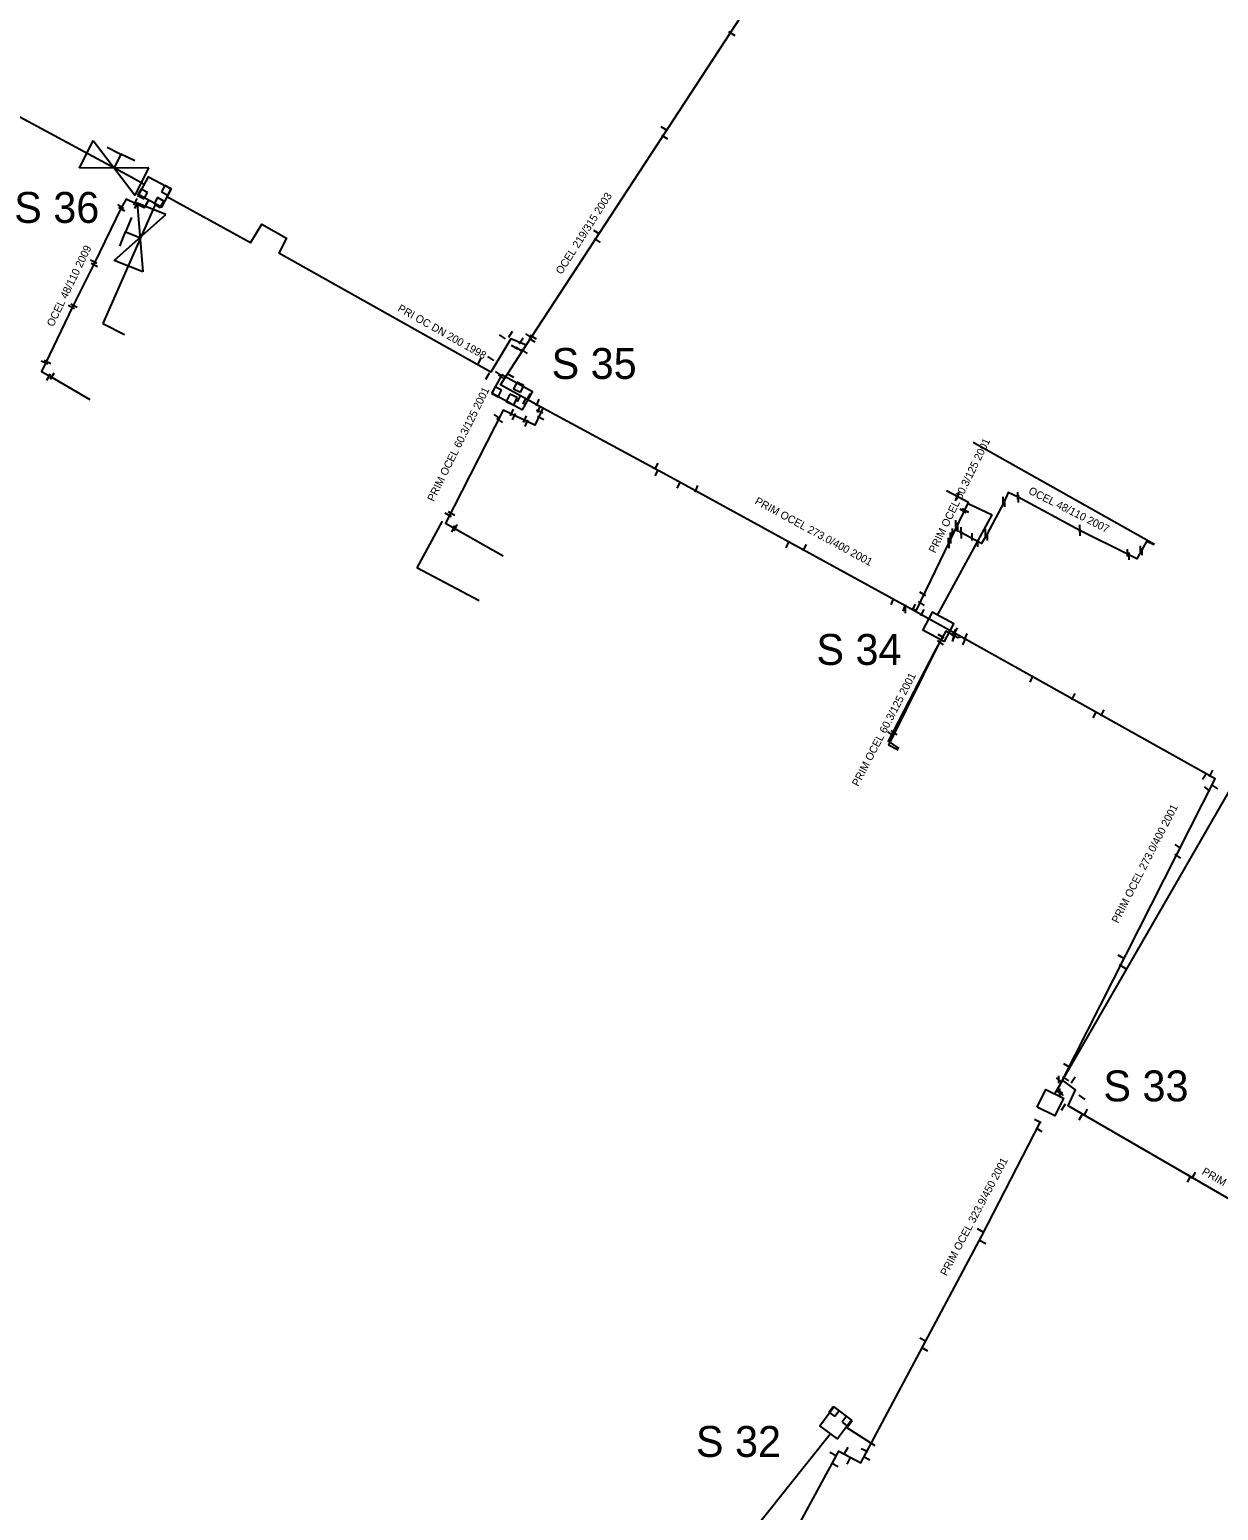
# Model space of a CAD drawing. Extents: x -642943 to -623314, y -1138561 to -1113539.
# Drawn here: x -642450.6 to -642335.3, y -1114487.7 to -1114344.1 of the extents above; entities that cross this region are included whole.
import ezdxf

# ---------------------------------------------------------------- set-up
doc = ezdxf.new("R2010")
doc.units = 0
for name, color, linetype in [('horkovod armatury', 7, 'Continuous'), ('horkovod dimenze', 7, 'Continuous'), ('horkovod předisol', 7, 'Continuous'), ('horkovod sváry', 7, 'Continuous'), ('horkovod trasa', 7, 'Continuous'), ('horkovod zrušený', 7, 'Continuous'), ('horkovod číslo šachty', 7, 'Continuous'), ('horkovod šachty', 7, 'Continuous')]:
    doc.layers.add(name, color=color, linetype=linetype)

# ---------------------------------------------------------------- blocks, each defined once
blk = doc.blocks.new('POINT_DISPLAY')
blk.add_line((0, 0), (0, 0))
blk = doc.blocks.new('SPH')
at = {"layer": 'horkovod sváry'}
blk.add_line((0, -0.035), (0, 0.035), dxfattribs=at)
blk = doc.blocks.new('SCH_01_80')
at = {"layer": 'horkovod armatury'}
for p, q in [((10, 5), (-10, -5)), ((-10, -5), (-10, 5)), ((-10, 5), (10, -5)), ((-5, 5), (0, 5)), ((0, 5), (0, 0)), ((5, 5), (0, 5)), ((10, -5), (10, 5))]:
    blk.add_line(p, q, dxfattribs=at)
blk = doc.blocks.new('SCH_01_85')
at = {"layer": 'horkovod armatury'}
for p, q in [((10, 5), (-10, -5)), ((-10, -5), (-10, 5)), ((-10, 5), (10, -5)), ((-5, 5), (0, 5)), ((0, 5), (0, 0)), ((5, 5), (0, 5)), ((10, -5), (10, 5))]:
    blk.add_line(p, q, dxfattribs=at)

msp = doc.modelspace()

# ---------------------------------------------------------------- linework, layer by layer
at = {"layer": 'horkovod předisol'}
for p, q in [((-642360.26, -1114402.98), (-642365.26, -1114400.19)), ((-642350.41, -1114445.98), (-642350.78, -1114446.62))]:
    msp.add_line(p, q, dxfattribs=at)
for points in [[(-642402.45, -1114374.66), (-642373.86, -1114330.92), (-642371.69, -1114326.48)], [(-642439.49, -1114359.08), (-642440.75, -1114358.39), (-642454.48, -1114351.01), (-642474.93, -1114340.11)], [(-642439.06, -1114360.58), (-642439.5, -1114361.34), (-642440.3, -1114360.95), (-642441.24, -1114360.52), (-642441.72, -1114361.36), (-642444.37, -1114366.76), (-642446.46, -1114370.96), (-642449.04, -1114376.36), (-642449.46, -1114377.24), (-642448.6, -1114377.72), (-642444.78, -1114379.94)], [(-642429.19, -1114364.73), (-642437.29, -1114360.28)], [(-642429.19, -1114364.73), (-642428.1, -1114362.92), (-642425.69, -1114364.3), (-642426.44, -1114365.75)], [(-642402.45, -1114374.66), (-642403.94, -1114374.05), (-642405.89, -1114377.3), (-642426.44, -1114365.75)], [(-642400.82, -1114380.77), (-642404.94, -1114378.52), (-642402.45, -1114374.66)], [(-642400.82, -1114380.77), (-642401.61, -1114382.43), (-642404.67, -1114380.97), (-642410.28, -1114391.93), (-642404.69, -1114395.1)], [(-642365.26, -1114400.19), (-642388.02, -1114387.7), (-642400.82, -1114380.77)], [(-642365.26, -1114400.19), (-642364.59, -1114400.38), (-642359.55, -1114389.92), (-642361.66, -1114388.8)], [(-642341.53, -1114394.04), (-642342.28, -1114393.73), (-642342.75, -1114394.6), (-642343.2, -1114395.39), (-642344.04, -1114394.98), (-642348.74, -1114392.65), (-642354.73, -1114389.43), (-642355.68, -1114388.97), (-642356.07, -1114389.86), (-642357.79, -1114393.12), (-642358.28, -1114393.91), (-642358.95, -1114393.56), (-642360.23, -1114392.89), (-642360.83, -1114392.58)], [(-642360.26, -1114402.98), (-642360.58, -1114403.06), (-642361.75, -1114402.43), (-642362.83, -1114404.4), (-642367.32, -1114413.09), (-642366.28, -1114413.8)], [(-642350.41, -1114445.98), (-642335.61, -1114416.75), (-642360.26, -1114402.98)], [(-642317.3, -1114467.31), (-642349.86, -1114448.45), (-642349.16, -1114446.91), (-642350.41, -1114445.98)], [(-642379.15, -1114494.96), (-642372.12, -1114481.97), (-642369.99, -1114483.11), (-642358.24, -1114461.09), (-642352.58, -1114450.08)]]:
    msp.add_lwpolyline(points, dxfattribs=at)
at = {"layer": 'horkovod trasa'}
for p, q in [((-642360.26, -1114402.98), (-642365.26, -1114400.19)), ((-642350.41, -1114445.98), (-642350.78, -1114446.62))]:
    msp.add_line(p, q, dxfattribs=at)
for points in [[(-642402.45, -1114374.66), (-642373.86, -1114330.92), (-642371.69, -1114326.48)], [(-642439.49, -1114359.08), (-642440.75, -1114358.39), (-642454.48, -1114351.01), (-642474.93, -1114340.11)], [(-642439.06, -1114360.58), (-642439.5, -1114361.34), (-642440.3, -1114360.95), (-642441.24, -1114360.52), (-642441.72, -1114361.36), (-642444.37, -1114366.76), (-642446.46, -1114370.96), (-642449.04, -1114376.36), (-642449.46, -1114377.24), (-642448.6, -1114377.72), (-642444.78, -1114379.94)], [(-642429.19, -1114364.73), (-642437.29, -1114360.28)], [(-642429.19, -1114364.73), (-642428.1, -1114362.92), (-642425.69, -1114364.3), (-642426.44, -1114365.75)], [(-642402.45, -1114374.66), (-642403.94, -1114374.05), (-642405.89, -1114377.3), (-642426.44, -1114365.75)], [(-642400.82, -1114380.77), (-642404.94, -1114378.52), (-642402.45, -1114374.66)], [(-642400.82, -1114380.77), (-642401.61, -1114382.43), (-642404.67, -1114380.97), (-642410.28, -1114391.93), (-642404.69, -1114395.1)], [(-642365.26, -1114400.19), (-642388.02, -1114387.7), (-642400.82, -1114380.77)], [(-642365.26, -1114400.19), (-642364.59, -1114400.38), (-642359.55, -1114389.92), (-642361.66, -1114388.8)], [(-642341.53, -1114394.04), (-642342.28, -1114393.73), (-642342.75, -1114394.6), (-642343.2, -1114395.39), (-642344.04, -1114394.98), (-642348.74, -1114392.65), (-642354.73, -1114389.43), (-642355.68, -1114388.97), (-642356.07, -1114389.86), (-642357.79, -1114393.12), (-642358.28, -1114393.91), (-642358.95, -1114393.56), (-642360.23, -1114392.89), (-642360.83, -1114392.58)], [(-642360.26, -1114402.98), (-642360.58, -1114403.06), (-642361.75, -1114402.43), (-642362.83, -1114404.4), (-642367.32, -1114413.09), (-642366.28, -1114413.8)], [(-642350.41, -1114445.98), (-642335.61, -1114416.75), (-642360.26, -1114402.98)], [(-642317.3, -1114467.31), (-642349.86, -1114448.45), (-642349.16, -1114446.91), (-642350.41, -1114445.98)], [(-642379.15, -1114494.96), (-642372.12, -1114481.97), (-642369.99, -1114483.11), (-642358.24, -1114461.09), (-642352.58, -1114450.08)]]:
    msp.add_lwpolyline(points, dxfattribs=at)
at = {"layer": 'horkovod zrušený'}
for p, q in [((-642438.41, -1114360.96), (-642443.5, -1114372.56)), ((-642443.5, -1114372.56), (-642441.41, -1114373.64)), ((-642405.45, -1114378.73), (-642405.78, -1114379.35)), ((-642404.83, -1114379.05), (-642405.45, -1114378.73)), ((-642403.35, -1114378.27), (-642403.68, -1114378.94)), ((-642402.68, -1114378.6), (-642403.35, -1114378.27)), ((-642403.01, -1114379.28), (-642402.68, -1114378.6)), ((-642405.78, -1114379.35), (-642405.16, -1114379.67)), ((-642405.16, -1114379.67), (-642404.83, -1114379.05)), ((-642404.03, -1114379.42), (-642404.38, -1114380.14)), ((-642404.38, -1114380.14), (-642403.66, -1114380.48)), ((-642403.31, -1114379.76), (-642404.03, -1114379.42)), ((-642403.01, -1114379.28), (-642403.68, -1114378.94)), ((-642403.66, -1114380.48), (-642403.31, -1114379.76)), ((-642341.51, -1114394.02), (-642359.1, -1114384.11)), ((-642359.5, -1114390.06), (-642357.23, -1114391.14)), ((-642410.6, -1114391.74), (-642413.06, -1114396.28)), ((-642362.54, -1114400.85), (-642357.23, -1114391.14)), ((-642407.01, -1114399.49), (-642413.06, -1114396.28)), ((-642362.21, -1114403.23), (-642367.31, -1114413.47)), ((-642366.37, -1114413.97), (-642367.31, -1114413.47)), ((-642351.17, -1114447.3), (-642333.72, -1114417.07)), ((-642373.08, -1114478.19), (-642372.66, -1114477.63)), ((-642372.66, -1114477.63), (-642372.1, -1114478.05)), ((-642373.08, -1114478.19), (-642372.52, -1114478.61)), ((-642372.1, -1114478.05), (-642372.52, -1114478.61)), ((-642371.38, -1114478.58), (-642371.8, -1114479.14)), ((-642371.8, -1114479.14), (-642371.24, -1114479.56)), ((-642370.82, -1114479), (-642371.38, -1114478.58)), ((-642371.24, -1114479.56), (-642370.82, -1114479)), ((-642372.94, -1114480.28), (-642382.04, -1114491.69)), ((-642371.4, -1114479.62), (-642368.64, -1114481.4))]:
    msp.add_line(p, q, dxfattribs=at)
for points in [[(-642402.79, -1114380.95), (-642401.83, -1114379.2), (-642404.8, -1114377.55), (-642405.77, -1114379.31), (-642402.79, -1114380.95)], [(-642361.86, -1114403.42), (-642360.95, -1114401.69), (-642363.07, -1114400.57), (-642363.98, -1114402.29), (-642361.86, -1114403.42)], [(-642352.87, -1114448.58), (-642352.02, -1114446.88), (-642350.32, -1114447.73), (-642351.17, -1114449.43), (-642352.87, -1114448.58)], [(-642370.9, -1114478.95), (-642372.26, -1114480.78), (-642373.97, -1114479.5), (-642372.61, -1114477.67), (-642370.9, -1114478.95)]]:
    msp.add_lwpolyline(points, dxfattribs=at)
at = {"layer": 'horkovod šachty'}
for p, q in [((-642439.81, -1114359.53), (-642440.14, -1114360.14)), ((-642440.14, -1114360.14), (-642439.52, -1114360.47)), ((-642439.19, -1114359.86), (-642439.81, -1114359.53)), ((-642439.52, -1114360.47), (-642439.19, -1114359.86)), ((-642437.5, -1114359.18), (-642437.83, -1114359.8)), ((-642437.83, -1114359.8), (-642437.21, -1114360.12)), ((-642436.88, -1114359.5), (-642437.5, -1114359.18)), ((-642437.21, -1114360.12), (-642436.88, -1114359.5)), ((-642438.21, -1114360.35), (-642438.55, -1114360.97)), ((-642438.55, -1114360.97), (-642437.94, -1114361.31)), ((-642437.6, -1114360.69), (-642438.21, -1114360.35)), ((-642437.94, -1114361.31), (-642437.6, -1114360.69))]:
    msp.add_line(p, q, dxfattribs=at)
msp.add_lwpolyline([(-642440.03, -1114360.1), (-642439.1, -1114358.34), (-642436.89, -1114359.5), (-642437.82, -1114361.27), (-642440.03, -1114360.1)], dxfattribs=at)

# ---------------------------------------------------------------- block references
at = {"layer": 'horkovod armatury'}
for name, p, xscale, yscale, rotation in [('SCH_01_80', (-642442.42, -1114357.48), 0.3000111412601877, 0.3000111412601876, -26.215060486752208), ('SCH_01_85', (-642439.91, -1114364.23), 0.3000295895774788, 0.3000295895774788, 68.26464320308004)]:
    msp.add_blockref(name, p, dxfattribs=dict(at, xscale=xscale, yscale=yscale, rotation=rotation))
at = {"layer": 'horkovod sváry'}
for p, xscale, yscale, rotation in [((-642382.48, -1114344.46), 10.0000166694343, 10.0000166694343, 57.05925951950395), ((-642389.06, -1114353.67), 9.999998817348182, 9.999998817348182, 56.63981882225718), ((-642389, -1114354.51), 9.999996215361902, 9.999996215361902, 57.7053831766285), ((-642441.76, -1114361.22), 10.000011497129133, 10.000011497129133, 58.55213310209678), ((-642441.67, -1114361.5), 9.999998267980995, 9.999998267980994, 59.05083983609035), ((-642440.35, -1114360.77), 9.99999041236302, 9.999990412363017, -25.397674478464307), ((-642440.26, -1114361.11), 9.99998026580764, 9.999980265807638, -25.901742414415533), ((-642395.6, -1114363.73), 9.999981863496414, 9.999981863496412, 58.396780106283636), ((-642395.53, -1114364.51), 10.000002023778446, 10.000002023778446, 57.30207725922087), ((-642444.4, -1114366.59), 9.999985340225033, 9.999985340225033, 63.095603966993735), ((-642444.33, -1114366.92), 10.000008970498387, 10.000008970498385, 61.77893419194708), ((-642446.58, -1114370.98), 10.0000210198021, 10.000021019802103, 61.788963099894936), ((-642446.31, -1114370.86), 10.000004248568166, 10.000004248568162, 62.36113746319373), ((-642404.74, -1114373.86), 9.999996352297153, 9.999996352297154, 57.09478343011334), ((-642403.95, -1114373.61), 10.000000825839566, 10.000000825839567, -33.299501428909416), ((-642402.93, -1114374.28), 10.000000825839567, 10.000000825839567, 146.7004985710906), ((-642402.21, -1114373.77), 9.999994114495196, 9.999994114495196, -124.08581389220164), ((-642401.9, -1114374.17), 9.999991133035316, 9.999991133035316, -122.96945230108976), ((-642401.78, -1114373.88), 10.000005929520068, 10.000005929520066, -120.96375653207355), ((-642406.96, -1114376.24), 9.999983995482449, 9.999983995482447, -27.55282186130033), ((-642405.91, -1114375.96), 9.999992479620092, 9.999992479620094, -123.02384518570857), ((-642403.57, -1114374.89), 10.000005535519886, 10.000005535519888, 59.26466105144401), ((-642403.11, -1114375.1), 10.000021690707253, 10.00002169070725, 57.09996180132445), ((-642402.62, -1114375.28), 9.999991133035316, 9.999991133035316, 57.03054769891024), ((-642449.18, -1114376.38), 9.999991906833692, 9.999991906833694, 64.54265418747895), ((-642448.88, -1114376.32), 10.000020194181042, 10.000020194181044, 64.55100491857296), ((-642448.41, -1114377.67), 10.000009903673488, 10.000009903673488, -28.495752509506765), ((-642406.22, -1114377.69), 9.999979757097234, 9.999979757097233, 148.49571126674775), ((-642405.17, -1114377.41), 9.999992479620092, 9.999992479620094, -123.02384518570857), ((-642448.77, -1114377.76), 10.00004458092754, 10.000044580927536, -28.473182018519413), ((-642404.85, -1114377.74), 10.000002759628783, 10.000002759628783, 57.25863395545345), ((-642403.96, -1114377.64), 10.000004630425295, 10.000004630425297, 60.45493486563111), ((-642403.13, -1114379.84), 10.000015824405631, 10.00001582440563, -26.113903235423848), ((-642402.62, -1114380.09), 10.00001582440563, 10.00001582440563, 153.8860967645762), ((-642402.23, -1114379.71), 9.999984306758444, 9.999984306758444, 150.1932345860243), ((-642401.31, -1114380.23), 9.999995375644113, 9.999995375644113, -21.21370332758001), ((-642405.27, -1114381.6), 9.999984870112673, 9.999984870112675, 56.431881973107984), ((-642403.83, -1114381.21), 10.000018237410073, 10.000018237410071, -23.86017049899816), ((-642403.63, -1114381.61), 10.000022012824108, 10.000022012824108, -23.319524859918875), ((-642402.56, -1114381.85), 10.000008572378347, 10.000008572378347, -23.12242843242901), ((-642401.14, -1114381.12), 9.99998464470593, 9.99998464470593, 63.73050300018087), ((-642401.21, -1114380.89), 10.000005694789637, 10.000005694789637, -24.635065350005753), ((-642401.04, -1114381.76), 10.000008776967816, 10.000008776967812, 62.57928339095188), ((-642404.99, -1114381.99), 10.000019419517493, 10.000019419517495, 56.94410974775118), ((-642402.42, -1114382.23), 9.99997492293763, 9.99997492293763, -22.438416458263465), ((-642389.81, -1114386.43), 9.999992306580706, 9.999992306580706, -27.029206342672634), ((-642389.77, -1114387.04), 10.000012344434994, 10.000012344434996, -25.409133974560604), ((-642387.64, -1114388.24), 9.9999887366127, 9.999988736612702, -26.243007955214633), ((-642385.92, -1114388.61), 9.999999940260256, 9.999999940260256, -23.539990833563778), ((-642360.68, -1114389.44), 10.00002196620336, 10.000021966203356, -21.052030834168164), ((-642360.54, -1114389.27), 9.999974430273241, 9.99997443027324, -18.173565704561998), ((-642410.01, -1114391.15), 9.999992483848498, 9.999992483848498, 60.29529370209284), ((-642409.67, -1114391.03), 9.999992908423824, 9.99999290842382, 59.187606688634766), ((-642360.04, -1114390.76), 10.000025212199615, 10.000025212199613, 60.686588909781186), ((-642359.82, -1114390.73), 10.000012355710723, 10.000012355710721, 59.45725350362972), ((-642409.51, -1114392.48), 10.000018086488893, 10.000018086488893, -24.99187797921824), ((-642409.3, -1114392.4), 10.000003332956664, 10.000003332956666, -25.003692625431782), ((-642377.09, -1114394), 10.00000377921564, 10.000003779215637, -23.671298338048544), ((-642375.41, -1114394.31), 9.999989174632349, 9.99998917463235, -26.342998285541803), ((-642363.97, -1114398.8), 10.00001864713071, 10.00001864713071, 59.48608069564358), ((-642366.91, -1114399.55), 10.000010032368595, 10.000010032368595, -23.654096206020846), ((-642365.76, -1114400.16), 10.000011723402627, 10.000011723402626, -20.712805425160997), ((-642364.84, -1114400.1), 9.999992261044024, 9.999992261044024, -29.649738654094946), ((-642364.1, -1114399.73), 10.000002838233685, 10.000002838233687, 58.89860742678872), ((-642363.99, -1114400.63), 9.999976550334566, 9.999976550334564, -26.565051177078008), ((-642362.18, -1114402.92), 10.000016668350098, 10.000016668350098, 56.90111451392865), ((-642360.95, -1114402.57), 9.999989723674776, 9.999989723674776, -29.541126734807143), ((-642360.96, -1114403.1), 9.999973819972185, 9.999973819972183, -24.109669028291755), ((-642360.92, -1114402.92), 10.000016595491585, 10.000016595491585, -24.605101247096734), ((-642360.77, -1114402.4), 10.00000657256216, 10.000006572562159, -25.90938105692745), ((-642359.94, -1114403.42), 10.000001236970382, 10.000001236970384, -26.61540366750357), ((-642359.8, -1114402.97), 9.999973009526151, 9.999973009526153, -23.771043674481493), ((-642362.26, -1114403.53), 10.000009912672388, 10.000009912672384, 55.729776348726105), ((-642353.42, -1114407.04), 9.999982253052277, 9.999982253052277, -23.854427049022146), ((-642349.36, -1114408.78), 10.000015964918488, 10.00001596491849, -27.47751836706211), ((-642347.28, -1114410.52), 10.000007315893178, 10.00000731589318, -27.26153105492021), ((-642346.53, -1114410.35), 9.999995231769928, 9.999995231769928, -26.179052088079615), ((-642367.08, -1114412.38), 10.000017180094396, 10.000017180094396, 55.65066807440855), ((-642366.76, -1114412.26), 10.000013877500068, 10.000013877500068, 55.60863390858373), ((-642336.63, -1114416.47), 10.000006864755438, 10.00000686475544, -33.57892206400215), ((-642336, -1114416.23), 10.000011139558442, 10.00001113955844, -26.20160439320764), ((-642336.37, -1114417.72), 9.999986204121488, 9.999986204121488, 54.25929457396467), ((-642335.64, -1114417.52), 10.000027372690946, 10.000027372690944, 57.85371988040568), ((-642339.19, -1114423.3), 10.000003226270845, 10.000003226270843, 57.35247792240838), ((-642339.22, -1114424.24), 9.999982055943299, 9.999982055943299, 56.13677584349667), ((-642344.7, -1114434.03), 9.999984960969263, 9.999984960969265, 60.233508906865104), ((-642344.58, -1114434.98), 10.000001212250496, 10.000001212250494, 57.23546953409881), ((-642349.98, -1114444.56), 9.999996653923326, 9.999996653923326, 60.3453635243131), ((-642350.73, -1114445.97), 9.999991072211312, 9.999991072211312, 50.19449722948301), ((-642350.1, -1114445.84), 10.000020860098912, 10.000020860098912, 54.46232220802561), ((-642349.38, -1114445.93), 9.999986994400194, 9.999986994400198, -34.62426485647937), ((-642350.7, -1114447.08), 9.999979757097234, 9.999979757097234, 58.495711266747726), ((-642350.61, -1114447.27), 10.000017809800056, 10.000017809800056, 57.804199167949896), ((-642348.52, -1114447.64), 9.99999152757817, 9.999991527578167, 55.35175682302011), ((-642350.32, -1114448.58), 9.999976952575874, 9.999976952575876, -32.19342596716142), ((-642348.63, -1114449.52), 10.000007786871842, 10.00000778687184, -29.728003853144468), ((-642348.15, -1114449.08), 10.000006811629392, 10.00000681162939, -29.397038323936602), ((-642352.81, -1114449.96), 10.000023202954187, 10.000023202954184, 62.79192835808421), ((-642352.68, -1114450.82), 10.000008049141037, 10.000008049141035, 59.528773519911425), ((-642337.69, -1114455.21), 9.99997105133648, 9.99997105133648, -28.471285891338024), ((-642338.14, -1114455.55), 9.999999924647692, 9.999999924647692, -28.529182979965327), ((-642358.35, -1114460.57), 9.999987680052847, 9.999987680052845, 61.42126744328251), ((-642358.16, -1114461.7), 10.000008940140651, 10.000008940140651, 62.78858630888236), ((-642363.95, -1114471.16), 9.99997241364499, 9.99997241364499, 60.42875869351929), ((-642363.79, -1114472.09), 10.00002355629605, 10.000023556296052, 60.67189529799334), ((-642372.68, -1114482.26), 10.000009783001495, 10.000009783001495, 62.124477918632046), ((-642371.38, -1114481.88), 9.999984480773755, 9.999984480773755, -30.81335407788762), ((-642369.63, -1114481.88), 10.000021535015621, 10.000021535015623, 63.081048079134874), ((-642372.49, -1114483.32), 9.999990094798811, 9.999990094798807, 61.37721148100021), ((-642371.14, -1114482.9), 9.999988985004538, 9.999988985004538, -28.13214140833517), ((-642369.43, -1114482.66), 9.999998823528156, 9.999998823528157, 62.13772428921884)]:
    msp.add_blockref('SPH', p, dxfattribs=dict(at, xscale=xscale, yscale=yscale, rotation=rotation))
at = {"layer": 'horkovod sváry', "xscale": 10, "yscale": 10}
for p in [(-642356.18, -1114389.72), (-642356, -1114390.01), (-642354.76, -1114389.29), (-642354.7, -1114389.58), (-642360.78, -1114391.99), (-642361.27, -1114393.18), (-642361.24, -1114393.56), (-642361.08, -1114392.8), (-642360.58, -1114392.23), (-642360.26, -1114392.69), (-642360.22, -1114393.08), (-642359.18, -1114393.27), (-642357.88, -1114392.85), (-642357.7, -1114393.28), (-642348.74, -1114392.45), (-642348.7, -1114392.83), (-642361.49, -1114393.7), (-642361.42, -1114394.01), (-642358.64, -1114393.9), (-642344.1, -1114394.82), (-642342.84, -1114394.48), (-642342.69, -1114394.71), (-642343.96, -1114395.14), (-642365.66, -1114400.32), (-642350.76, -1114445.9), (-642350.67, -1114447.14)]:
    msp.add_blockref('SPH', p, dxfattribs=at)
at = {"layer": 'horkovod zrušený'}
for p in [(-642403.17, -1114378.77), (-642405.3, -1114379.2), (-642403.84, -1114379.95), (-642372.59, -1114478.12), (-642371.31, -1114479.07)]:
    msp.add_blockref('POINT_DISPLAY', p, dxfattribs=at)
at = {"layer": 'horkovod šachty'}
for p in [(-642439.66, -1114360), (-642437.35, -1114359.65), (-642438.07, -1114360.83)]:
    msp.add_blockref('POINT_DISPLAY', p, dxfattribs=at)

# ---------------------------------------------------------------- texts
at = {"layer": 'horkovod dimenze'}
for s, rotation, p in [('OCEL 219/315 2003', 57.3839, (-642399.01, -1114367.87)), ('OCEL 48/110 2009', 64.29, (-642448.32, -1114372.95)), ('PRI OC DN 200 1998', 330.5319, (-642414.98, -1114371.32)), ('PRIM OCEL 60.3/125 2001', 63.6032, (-642411.41, -1114389.91)), ('PRIM OCEL 60.3/125 2001', 63.9503, (-642362.77, -1114394.9)), ('OCEL 48/110 2007', 333.3217, (-642353.79, -1114389.04)), ('PRIM OCEL 273.0/400 2001', 331.4804, (-642380.33, -1114390.02)), ('PRIM OCEL 60.3/125 2001', 62.6172, (-642370.23, -1114417.54)), ('PRIM OCEL 273.0/400 2001', 62.8189, (-642345.03, -1114430.81)), ('PRIM OCEL 323.9/450 2001', 62.1301, (-642361.66, -1114465.03)), ('PRIM OCEL 273.0/400 2001', 330.3085, (-642336.96, -1114455.05))]:
    msp.add_text(s, height=0.75, rotation=rotation, dxfattribs=at).set_placement(p)
at = {"layer": 'horkovod číslo šachty'}
for s, p in [('S 36', (-642452.11, -1114362.81)), ('S 35', (-642399.98, -1114377.95)), ('S 34', (-642374.29, -1114405.69)), ('S 33', (-642346.45, -1114448.03)), ('S 32', (-642385.98, -1114482.52))]:
    msp.add_text(s, height=3, dxfattribs=at).set_placement(p)

doc.saveas('drawing.dxf')
